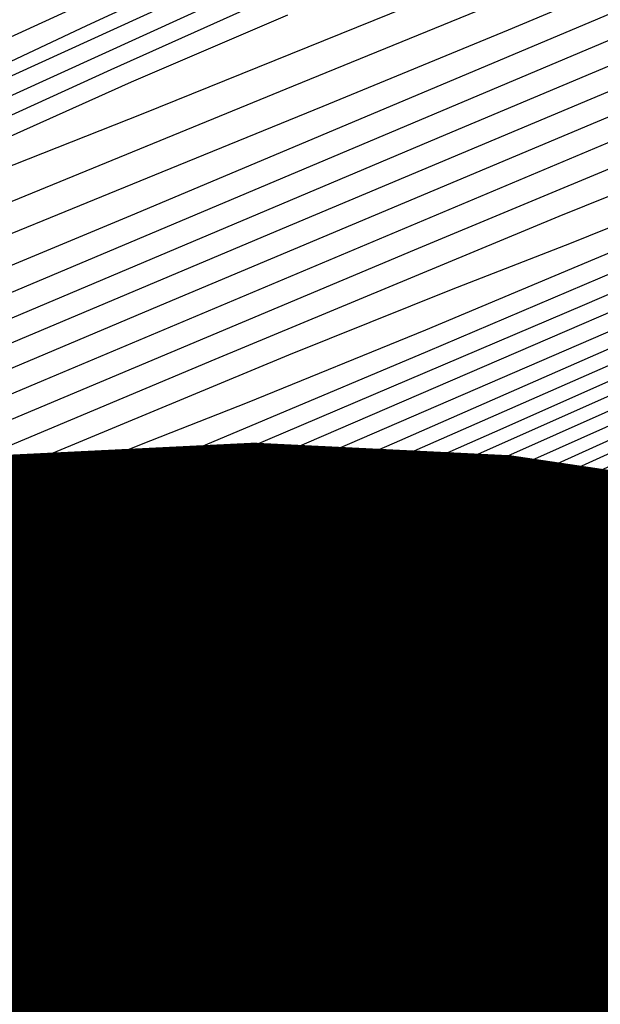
# Model space of a CAD drawing. Extents: x 3249832 to 3255657, y 13789405 to 13793316.
# Tile 407 of 656: x 3254714.06 to 3254716.28, y 13790595.73 to 13790599.49. Entities that reach past the tile are written whole.
import ezdxf

# ---------------------------------------------------------------- set-up
doc = ezdxf.new("R2010")
doc.units = 0
doc.header["$LTSCALE"] = 100
doc.header["$MEASUREMENT"] = 0
for name, color, linetype in [('GRATIO_CON', 10, 'CONTINUOUS'), ('GRATIO_ICON', 7, 'CONTINUOUS'), ('TARGETS_EAST', 7, 'CONTINUOUS')]:
    doc.layers.add(name, color=color, linetype=linetype)

# ---------------------------------------------------------------- blocks, each defined once
blk = doc.blocks.new('Gratio_032316_contours')
at = {"layer": 'GRATIO_CON', "color": 1, "linetype": 'Continuous', "flags": 128}
for points in [[(3254715.848, 13790600.261), (3254713.3451, 13790599.1145), (3254711.745, 13790598.3819), (3254710.9185, 13790598.0044), (3254710.5566, 13790597.8392), (3254710.3932, 13790597.7636), (3254710.3332, 13790597.7347), (3254710.3246, 13790597.7294), (3254710.2918, 13790597.711), (3254710.066, 13790597.5889), (3254709.4549, 13790597.2584), (3254708.3399, 13790596.6553), (3254706.8975, 13790595.8753), (3254705.3778, 13790595.0547), (3254703.945, 13790594.2816)], [(3254727.2276, 13790604.9104), (3254725.9881, 13790604.4002), (3254725.3646, 13790604.1547), (3254724.8217, 13790603.9444), (3254723.9638, 13790603.6002), (3254722.9518, 13790603.1946), (3254722.0859, 13790602.8605), (3254721.5243, 13790602.6653), (3254720.8556, 13790602.4137), (3254719.5263, 13790601.8447), (3254717.1885, 13790600.7922), (3254714.3161, 13790599.4694), (3254711.5885, 13790598.1842), (3254709.5253, 13790597.1738), (3254708.0063, 13790596.3915), (3254706.7516, 13790595.7198), (3254705.4933, 13790595.0413), (3254704.0129, 13790594.2376), (3254702.1043, 13790593.1906), (3254699.6652, 13790591.8408), (3254697.0098, 13790590.3647), (3254694.5563, 13790588.9975), (3254692.6433, 13790587.9295)], [(3254716.278, 13790600.3034), (3254713.9432, 13790599.2389), (3254711.9603, 13790598.33), (3254710.8521, 13790597.8218), (3254710.4436, 13790597.6345), (3254710.385, 13790597.6076), (3254710.3728, 13790597.6004), (3254710.2885, 13790597.5539), (3254710.0595, 13790597.4292), (3254709.6263, 13790597.1945), (3254708.9802, 13790596.8455), (3254708.1257, 13790596.385), (3254707.0417, 13790595.8009), (3254705.606, 13790595.0214), (3254703.671, 13790593.9599)], [(3254715.3438, 13790599.802), (3254713.391, 13790598.9118), (3254711.7324, 13790598.1518), (3254710.8053, 13790597.7269), (3254710.4632, 13790597.5705), (3254710.4138, 13790597.5477), (3254710.4116, 13790597.5454), (3254710.3975, 13790597.5362), (3254710.3595, 13790597.5142), (3254710.2675, 13790597.4636), (3254710.0204, 13790597.3303), (3254709.4991, 13790597.0501), (3254708.5899, 13790596.5605), (3254707.199, 13790595.8052), (3254705.2377, 13790594.7291), (3254702.7047, 13790593.3274)], [(3254715.0853, 13790599.5097), (3254714.4879, 13790599.2543), (3254713.4753, 13790598.7993), (3254712.2867, 13790598.2576), (3254711.2768, 13790597.7954), (3254710.7116, 13790597.5374), (3254710.5023, 13790597.4429), (3254710.4714, 13790597.4298), (3254710.4641, 13790597.4263), (3254710.4175, 13790597.4011), (3254710.2915, 13790597.333), (3254710.0034, 13790597.1768), (3254709.2993, 13790596.7899), (3254707.8826, 13790596.0054), (3254705.5994, 13790594.7362), (3254702.8661, 13790593.2144)], [(3254727.7505, 13790604.5971), (3254725.3545, 13790603.6125), (3254722.5461, 13790602.4365), (3254720.1623, 13790601.4337), (3254718.8031, 13790600.8661), (3254718.1191, 13790600.5873), (3254717.5236, 13790600.3485), (3254716.5829, 13790599.9656), (3254715.4754, 13790599.5136), (3254714.5324, 13790599.1322), (3254713.9823, 13790598.9165), (3254713.6426, 13790598.7837), (3254713.2281, 13790598.6066), (3254712.5411, 13790598.2979), (3254711.7346, 13790597.9305), (3254711.0492, 13790597.617), (3254710.6653, 13790597.4422), (3254710.5229, 13790597.3782), (3254710.5017, 13790597.3691), (3254710.4405, 13790597.3345), (3254710.0147, 13790597.0959), (3254708.8588, 13790596.4507), (3254706.7638, 13790595.2831), (3254704.1472, 13790593.825)], [(3254716.0639, 13790599.6293), (3254715.1067, 13790599.2387), (3254713.9802, 13790598.7775), (3254713.0217, 13790598.3866), (3254712.4739, 13790598.1667), (3254712.2, 13790598.0577), (3254711.9684, 13790597.9589), (3254711.6069, 13790597.7965), (3254711.1827, 13790597.6032), (3254710.8221, 13790597.4383), (3254710.6202, 13790597.3462), (3254710.5456, 13790597.3117), (3254710.5353, 13790597.3043), (3254710.4843, 13790597.2702), (3254710.1193, 13790597.0597), (3254709.1247, 13790596.4996), (3254707.3163, 13790595.4888), (3254705.0335, 13790594.2157), (3254702.747, 13790592.9407)], [(3254727.3538, 13790604.145), (3254726.6163, 13790603.8853), (3254725.1883, 13790603.3257), (3254722.7102, 13790602.3024), (3254719.8037, 13790601.083), (3254717.3362, 13790600.043), (3254715.9291, 13790599.4525), (3254715.2209, 13790599.1603), (3254714.6043, 13790598.9101), (3254713.6306, 13790598.5118), (3254712.4849, 13790598.0413), (3254711.511, 13790597.6409), (3254710.9655, 13790597.417), (3254710.7574, 13790597.3317), (3254710.7085, 13790597.3113), (3254710.6727, 13790597.295), (3254710.6313, 13790597.274), (3254710.5974, 13790597.2525), (3254710.5366, 13790597.2097), (3254710.2249, 13790597.0239), (3254709.3907, 13790596.5484), (3254707.8687, 13790595.6946), (3254705.9197, 13790594.6063), (3254703.9108, 13790593.4858)], [(3254717.0614, 13790599.7295), (3254714.5102, 13790598.6523), (3254713.0735, 13790598.0464), (3254712.4696, 13790597.7938), (3254712.1808, 13790597.6757), (3254711.7981, 13790597.5191), (3254711.3478, 13790597.3339), (3254710.9652, 13790597.1759), (3254710.7513, 13790597.0869), (3254710.6725, 13790597.0536), (3254710.661, 13790597.0485), (3254710.6603, 13790597.049), (3254710.6597, 13790597.0496), (3254710.6594, 13790597.0494), (3254710.6325, 13790597.0326), (3254710.4428, 13790596.9242), (3254709.9269, 13790596.6343), (3254708.9749, 13790596.1026), (3254707.6924, 13790595.3872), (3254706.2384, 13790594.5759), (3254704.7744, 13790593.7579), (3254703.4713, 13790593.0276)], [(3254718.7436, 13790600.3372), (3254715.6903, 13790599.0527), (3254713.0971, 13790597.957), (3254711.6462, 13790597.3436), (3254711.0982, 13790597.1123), (3254710.9834, 13790597.0643), (3254710.9144, 13790597.036), (3254710.8327, 13790597.0032), (3254710.7625, 13790596.9766), (3254710.7218, 13790596.9641), (3254710.7051, 13790596.962), (3254710.7012, 13790596.9638), (3254710.6817, 13790596.9538), (3254710.5504, 13790596.8795), (3254710.1941, 13790596.6794), (3254709.5278, 13790596.3072), (3254708.5787, 13790595.7777), (3254707.4022, 13790595.121), (3254706.0825, 13790594.3833), (3254704.8197, 13790593.6757), (3254703.8428, 13790593.1256)], [(3254717.8578, 13790599.8669), (3254715.0411, 13790598.6826), (3254712.648, 13790597.6736), (3254711.3093, 13790597.1117), (3254710.8144, 13790596.9072), (3254710.7419, 13790596.8803), (3254710.7305, 13790596.8755), (3254710.6578, 13790596.8348), (3254710.4613, 13790596.7245), (3254710.0806, 13790596.5119), (3254709.465, 13790596.1683), (3254708.566, 13790595.6661), (3254707.3907, 13790595.0088), (3254706.1682, 13790594.3238), (3254705.1832, 13790593.7697), (3254704.6439, 13790593.4624), (3254704.4518, 13790593.3467), (3254704.4318, 13790593.3248), (3254704.4318, 13790593.3248), (3254704.3943, 13790593.2911), (3254704.0913, 13790593.1092)], [(3254719.2234, 13790600.3335), (3254717.095, 13790599.4485), (3254714.5963, 13790598.3978), (3254712.4733, 13790597.5024), (3254711.2546, 13790596.9859), (3254710.5972, 13790596.6818), (3254709.9403, 13790596.3263), (3254708.8792, 13790595.7344), (3254707.6327, 13790595.0368), (3254706.5759, 13790594.4431), (3254705.9896, 13790594.1106), (3254705.7788, 13790593.9861), (3254705.7546, 13790593.964), (3254705.7546, 13790593.964), (3254705.7151, 13790593.9318), (3254705.4065, 13790593.7493), (3254704.5622, 13790593.2694), (3254703.0492, 13790592.4185)], [(3254718.0823, 13790599.643), (3254717.1564, 13790599.2716), (3254715.5696, 13790598.6117), (3254713.7067, 13790597.8282), (3254712.124, 13790597.1604), (3254711.2389, 13790596.7877), (3254710.9117, 13790596.6513), (3254710.8638, 13790596.6326), (3254710.8476, 13790596.6242), (3254710.7402, 13790596.5639), (3254710.4498, 13790596.401), (3254709.9304, 13790596.1101), (3254709.3201, 13790595.768), (3254708.8025, 13790595.4772), (3254708.5153, 13790595.3144), (3254708.4121, 13790595.2534), (3254708.4002, 13790595.2426), (3254708.4002, 13790595.2426), (3254708.3568, 13790595.2133), (3254708.0369, 13790595.0296), (3254707.1653, 13790594.5384), (3254705.6046, 13790593.6631), (3254703.7684, 13790592.6324)], [(3254718.0917, 13790599.5199), (3254717.41, 13790599.2484), (3254716.8969, 13790599.0512), (3254716.1229, 13790598.7406), (3254714.8069, 13790598.1933), (3254713.2619, 13790597.5435), (3254711.9493, 13790596.9896), (3254711.2153, 13790596.6805)], [(3254719.8129, 13790600.1618), (3254718.0656, 13790599.4192), (3254716.8525, 13790598.9128), (3254716.1707, 13790598.6379), (3254715.7115, 13790598.4594), (3254715.0894, 13790598.2096), (3254714.0441, 13790597.7749), (3254712.817, 13790597.2589), (3254711.7745, 13790596.8189), (3254711.1916, 13790596.5733), (3254710.9766, 13790596.4824), (3254710.9462, 13790596.4673), (3254710.9478, 13790596.4626), (3254710.9495, 13790596.4573), (3254710.9503, 13790596.4541), (3254710.9024, 13790596.4287), (3254710.5735, 13790596.2491), (3254709.6845, 13790595.7568), (3254709.6845, 13790595.7568), (3254708.0964, 13790594.8712), (3254706.2293, 13790593.8257), (3254704.6432, 13790592.9323), (3254703.7579, 13790592.4251)], [(3254718.616, 13790599.5755), (3254716.8433, 13790598.8213), (3254715.6132, 13790598.3058), (3254714.9314, 13790598.0274), (3254714.5261, 13790597.8676), (3254714.0558, 13790597.6786), (3254713.2814, 13790597.3566), (3254712.3722, 13790596.9742), (3254711.5998, 13790596.6482)], [(3254721.2439, 13790600.5818), (3254718.5272, 13790599.3961), (3254716.2223, 13790598.4027), (3254714.3988, 13790597.6254), (3254713.1347, 13790597.0917), (3254712.4529, 13790596.8064), (3254712.1553, 13790596.6841), (3254711.9888, 13790596.6166), (3254711.7559, 13790596.5198)], [(3254720.1267, 13790600.03), (3254717.3928, 13790598.8366), (3254715.0929, 13790597.8453), (3254713.2879, 13790597.0755), (3254712.0435, 13790596.549), (3254711.3798, 13790596.2695), (3254711.1335, 13790596.1676), (3254711.0956, 13790596.1559), (3254711.0743, 13790596.1512), (3254710.9467, 13790596.0878), (3254710.6072, 13790595.9046), (3254710.6072, 13790595.9046), (3254710.0029, 13790595.5703), (3254709.2934, 13790595.174), (3254708.6908, 13790594.8347), (3254708.3546, 13790594.642), (3254708.2317, 13790594.5669), (3254708.2158, 13790594.5508), (3254708.1831, 13790594.5251), (3254707.9378, 13790594.3809), (3254707.2661, 13790593.9994), (3254706.0444, 13790593.3117), (3254704.5082, 13790592.4497), (3254702.9827, 13790591.5953)], [(3254719.0643, 13790599.5013), (3254716.4431, 13790598.3549), (3254714.381, 13790597.4636), (3254712.8683, 13790596.8173), (3254711.8764, 13790596.3979), (3254711.3544, 13790596.179)], [(3254721.1059, 13790600.3493), (3254718.0019, 13790598.9727), (3254715.4932, 13790597.8734), (3254713.6687, 13790597.0823), (3254712.4478, 13790596.5595), (3254711.7073, 13790596.2473), (3254711.3252, 13790596.0892), (3254711.1818, 13790596.0328), (3254711.1585, 13790596.027), (3254711.1531, 13790596.0273), (3254711.1291, 13790596.0161), (3254711.0666, 13790595.9825), (3254711.0666, 13790595.9825), (3254710.9557, 13790595.9211), (3254710.8254, 13790595.8481), (3254710.715, 13790595.7855), (3254710.6172, 13790595.729), (3254710.3398, 13790595.5715), (3254709.6443, 13790595.1798), (3254708.3876, 13790594.4742), (3254706.8083, 13790593.5887), (3254705.2405, 13790592.7106), (3254703.8442, 13790591.9336)], [(3254730.5348, 13790604.5635), (3254726.5769, 13790602.7387), (3254722.6065, 13790600.9257), (3254718.9571, 13790599.2836), (3254715.877, 13790597.9154), (3254713.5935, 13790596.9102), (3254712.2443, 13790596.3194), (3254711.608, 13790596.0431), (3254711.3733, 13790595.9435), (3254711.276, 13790595.9038), (3254711.2386, 13790595.8905), (3254711.2305, 13790595.8915), (3254711.2305, 13790595.8915), (3254711.2002, 13790595.8814), (3254711.0122, 13790595.7836), (3254710.5101, 13790595.5083), (3254709.5985, 13790595.0007), (3254708.4243, 13790594.344), (3254707.1953, 13790593.6562), (3254705.9744, 13790592.9776), (3254704.2453, 13790592.0385), (3254701.3469, 13790590.4913), (3254696.9503, 13790588.1612), (3254692.0548, 13790585.5631)], [(3254729.6079, 13790604.0982), (3254725.6144, 13790602.2566), (3254721.6366, 13790600.4395), (3254718.0245, 13790598.8132), (3254715.0343, 13790597.4837), (3254712.8986, 13790596.5417), (3254711.7509, 13790596.0366), (3254711.3271, 13790595.8514), (3254711.2641, 13790595.8278), (3254711.2398, 13790595.8224), (3254711.0977, 13790595.7525), (3254710.7226, 13790595.5505), (3254710.7226, 13790595.5505), (3254710.0394, 13790595.1721), (3254709.133, 13790594.666), (3254708.1288, 13790594.1043), (3254707.0265, 13790593.4924), (3254705.3243, 13790592.5687), (3254702.3949, 13790591.0051), (3254697.9404, 13790588.6444), (3254692.9803, 13790586.0126), (3254688.8635, 13790583.8067)], [(3254728.6861, 13790603.6351), (3254724.692, 13790601.7921), (3254720.8023, 13790600.0129), (3254717.3934, 13790598.4756), (3254714.6586, 13790597.2582), (3254712.7454, 13790596.4137), (3254711.7227, 13790595.9628), (3254711.3453, 13790595.7968), (3254711.2895, 13790595.7746), (3254711.273, 13790595.7713), (3254711.1793, 13790595.7262), (3254710.9333, 13790595.5948), (3254710.9333, 13790595.5948), (3254710.4797, 13790595.3441), (3254709.8416, 13790594.9881), (3254709.0623, 13790594.5525), (3254708.0787, 13790594.0071), (3254706.4033, 13790593.0989), (3254703.4429, 13790591.519), (3254698.9305, 13790589.1277), (3254693.9058, 13790586.4622), (3254689.7349, 13790584.2288)], [(3254727.7642, 13790603.1719), (3254723.7697, 13790601.3277), (3254719.968, 13790599.5864), (3254716.7623, 13790598.138), (3254714.283, 13790597.0326), (3254712.5922, 13790596.2856), (3254711.6945, 13790595.8889), (3254711.3635, 13790595.7421), (3254711.3149, 13790595.7214), (3254711.3062, 13790595.7202), (3254711.2609, 13790595.7), (3254711.144, 13790595.639), (3254711.144, 13790595.639), (3254710.9199, 13790595.5161), (3254710.5502, 13790595.3102), (3254709.9958, 13790595.0006), (3254709.1308, 13790594.5218), (3254707.4823, 13790593.6291), (3254704.4908, 13790592.0328), (3254699.9206, 13790589.6109), (3254694.8312, 13790586.9117), (3254690.6062, 13790584.6509)], [(3254729.7164, 13790604.0052), (3254725.9205, 13790602.2456), (3254721.925, 13790600.3988), (3254718.2994, 13790598.7332), (3254715.5001, 13790597.4627), (3254713.5317, 13790596.5816), (3254712.2859, 13790596.0295), (3254711.6382, 13790595.7413), (3254711.3997, 13790595.6329), (3254711.3654, 13790595.6156), (3254711.3531, 13790595.6087), (3254711.2719, 13790595.565), (3254711.054, 13790595.4453), (3254711.054, 13790595.4453), (3254710.5381, 13790595.1626), (3254709.1906, 13790594.4388), (3254706.3844, 13790592.9476), (3254701.8408, 13790590.544), (3254696.6747, 13790587.8066), (3254692.349, 13790585.4951)], [(3254728.8345, 13790603.5608), (3254724.9986, 13790601.7825), (3254721.0027, 13790599.9344), (3254717.4651, 13790598.3067), (3254714.869, 13790597.1251), (3254713.156, 13790596.356), (3254712.1327, 13790595.9014), (3254711.61, 13790595.6674), (3254711.4178, 13790595.5784), (3254711.3906, 13790595.5629), (3254711.3855, 13790595.5586), (3254711.3508, 13790595.5394), (3254711.2574, 13790595.488), (3254711.2574, 13790595.488), (3254710.962, 13790595.3277), (3254709.8644, 13790594.7432), (3254707.25, 13790593.3599), (3254702.7769, 13790590.9971), (3254697.5934, 13790588.2523), (3254693.2203, 13790585.9172), (3254690.7952, 13790584.5849)], [(3254727.9526, 13790603.1164), (3254724.0768, 13790601.3194), (3254720.0804, 13790599.4699), (3254716.6309, 13790597.8801), (3254714.2379, 13790596.7874), (3254712.7804, 13790596.1306), (3254711.9794, 13790595.7737), (3254711.5817, 13790595.5945), (3254711.4356, 13790595.5255), (3254711.415, 13790595.5127), (3254711.415, 13790595.5127), (3254711.2861, 13790595.4433), (3254710.3844, 13790594.968), (3254707.9373, 13790593.6786), (3254703.5595, 13790591.3695), (3254698.4131, 13790588.6459), (3254694.0471, 13790586.3158), (3254691.6227, 13790584.9859)], [(3254730.3084, 13790604.1721), (3254727.0707, 13790602.6719), (3254723.1549, 13790600.8562), (3254719.158, 13790599.0055), (3254715.7966, 13790597.4536), (3254713.6068, 13790596.4499), (3254712.4047, 13790595.9055), (3254711.826, 13790595.6471), (3254711.5529, 13790595.5241), (3254711.4526, 13790595.4767), (3254711.4383, 13790595.468), (3254711.4383, 13790595.468), (3254711.4379, 13790595.467), (3254711.4369, 13790595.4675), (3254711.4355, 13790595.4695), (3254711.3099, 13790595.4074), (3254710.4417, 13790594.9542), (3254708.089, 13790593.7175), (3254703.8816, 13790591.4998), (3254698.9359, 13790588.883), (3254694.7403, 13790586.6439), (3254692.4106, 13790585.366)], [(3254728.6217, 13790603.3192), (3254725.3069, 13790601.783), (3254721.3112, 13790599.9299), (3254717.3134, 13790598.0766), (3254714.128, 13790596.6005), (3254712.3446, 13790595.7747), (3254711.6532, 13790595.4553), (3254711.5192, 13790595.394), (3254711.4954, 13790595.3834), (3254711.4864, 13790595.3795), (3254711.4843, 13790595.3793), (3254711.4843, 13790595.3793), (3254711.4827, 13790595.3805), (3254711.4801, 13790595.3833), (3254711.4763, 13790595.3886), (3254711.3577, 13790595.3369), (3254710.5568, 13790594.9264), (3254708.3927, 13790593.7951), (3254704.5257, 13790591.7604), (3254699.9814, 13790589.3573)], [(3254727.8206, 13790602.9123), (3254724.5674, 13790601.4046), (3254720.7057, 13790599.6135), (3254716.8813, 13790597.8399), (3254713.8626, 13790596.4391), (3254712.2024, 13790595.6672), (3254711.5911, 13790595.3814), (3254711.5038, 13790595.3394), (3254711.5028, 13790595.3395), (3254711.5003, 13790595.3422), (3254711.4961, 13790595.3486), (3254711.4961, 13790595.3486), (3254711.3814, 13790595.3017), (3254710.6143, 13790594.9125), (3254708.5445, 13790593.8339), (3254704.8478, 13790591.8906), (3254700.5042, 13790589.5944), (3254696.8199, 13790587.6284), (3254694.7742, 13790586.5063), (3254694.0373, 13790586.0614), (3254693.9526, 13790585.9574), (3254693.8949, 13790585.872), (3254693.3649, 13790585.54), (3254691.8947, 13790584.7105)], [(3254729.5021, 13790603.6456), (3254727.0294, 13790602.5099), (3254723.8613, 13790601.0416), (3254720.1745, 13790599.3316), (3254716.5643, 13790597.6566), (3254713.7307, 13790596.34), (3254712.1749, 13790595.6136), (3254711.6031, 13790595.3425), (3254711.5224, 13790595.3004), (3254711.5224, 13790595.299), (3254711.5203, 13790595.3013), (3254711.5158, 13790595.3087), (3254711.5158, 13790595.3087), (3254711.4051, 13790595.2666), (3254710.6719, 13790594.8986), (3254708.6964, 13790593.8727), (3254705.1698, 13790592.0209), (3254701.0269, 13790589.8315)], [(3254728.6941, 13790603.236), (3254726.2382, 13790602.1076), (3254723.1552, 13790600.6787), (3254719.6433, 13790599.0496), (3254716.2472, 13790597.4733), (3254713.5988, 13790596.2409), (3254712.1474, 13790595.5599), (3254711.615, 13790595.3036), (3254711.5411, 13790595.2615), (3254711.5419, 13790595.2584), (3254711.5403, 13790595.2605), (3254711.5355, 13790595.2688), (3254711.5355, 13790595.2688), (3254711.4288, 13790595.2315), (3254710.7294, 13790594.8847), (3254708.8482, 13790593.9115), (3254705.4919, 13790592.1512), (3254701.5497, 13790590.0686)], [(3254728.8206, 13790603.1964), (3254727.0782, 13790602.4168), (3254724.6557, 13790601.3029), (3254721.743, 13790599.9528), (3254718.5808, 13790598.4857), (3254715.613, 13790597.1071), (3254713.3343, 13790596.0441), (3254712.0909, 13790595.4565), (3254711.6344, 13790595.2354), (3254711.5678, 13790595.2046), (3254711.4723, 13790595.1695), (3254710.8425, 13790594.8609), (3254709.151, 13790593.9907), (3254709.151, 13790593.9907), (3254706.1358, 13790592.4122), (3254702.5952, 13790590.5428), (3254699.5927, 13790588.9411), (3254697.9256, 13790588.0266), (3254697.3251, 13790587.6641), (3254697.2562, 13790587.5793), (3254697.1911, 13790587.5), (3254696.6332, 13790587.161), (3254695.0929, 13790586.2993), (3254692.3264, 13790584.7822)], [(3254728.025, 13790602.7938), (3254726.2703, 13790602.0072), (3254723.8645, 13790600.9006), (3254721.0369, 13790599.5898), (3254718.0495, 13790598.2038), (3254715.2956, 13790596.9245), (3254713.2014, 13790595.9473), (3254712.0612, 13790595.4081), (3254711.6427, 13790595.2051), (3254711.5815, 13790595.1768), (3254711.4914, 13790595.1438), (3254710.8972, 13790594.8527), (3254709.3016, 13790594.032), (3254709.3016, 13790594.032), (3254706.4575, 13790592.5433), (3254703.1179, 13790590.78)], [(3254727.2294, 13790602.3913), (3254725.4623, 13790601.5976), (3254723.0733, 13790600.4983), (3254720.3308, 13790599.2269), (3254717.5183, 13790597.9219), (3254714.9783, 13790596.7419), (3254713.0685, 13790595.8505), (3254712.0318, 13790595.3593), (3254711.6529, 13790595.1712), (3254711.6018, 13790595.137), (3254711.6032, 13790595.1327), (3254711.6019, 13790595.1342), (3254711.5971, 13790595.1426), (3254711.5102, 13790595.1165), (3254710.9512, 13790594.8447), (3254709.4518, 13790594.0736), (3254709.4518, 13790594.0736), (3254706.7791, 13790592.6743), (3254703.6406, 13790591.0173)], [(3254727.4139, 13790602.3973), (3254726.4339, 13790601.9887), (3254724.6544, 13790601.188), (3254722.2821, 13790600.0959), (3254719.6248, 13790598.8639), (3254716.987, 13790597.64), (3254714.661, 13790596.5593), (3254712.9356, 13790595.7538), (3254712.0022, 13790595.311), (3254711.6611, 13790595.1411), (3254711.6151, 13790595.11), (3254711.6164, 13790595.106), (3254711.6149, 13790595.1075), (3254711.6102, 13790595.1155), (3254711.5288, 13790595.0911), (3254711.0056, 13790594.8367), (3254709.6022, 13790594.115), (3254709.6022, 13790594.115), (3254707.1007, 13790592.8054), (3254704.1633, 13790591.2545)], [(3254723.0385, 13790600.3688), (3254720.6996, 13790599.2913), (3254718.2126, 13790598.138), (3254715.9245, 13790597.0762), (3254714.0263, 13790596.1941), (3254712.6698, 13790595.5602), (3254711.9429, 13790595.2143), (3254711.6775, 13790595.0809), (3254711.6419, 13790595.0559), (3254711.6426, 13790595.0526), (3254711.6409, 13790595.0541), (3254711.6365, 13790595.0612), (3254711.5661, 13790595.0402), (3254711.1144, 13790594.8207), (3254709.9031, 13790594.1978), (3254709.9031, 13790594.1978), (3254707.744, 13790593.0675), (3254705.2087, 13790591.7289), (3254703.0587, 13790590.5819)], [(3254722.2305, 13790599.9592), (3254719.9084, 13790598.8889), (3254717.5065, 13790597.775), (3254715.3932, 13790596.7943), (3254713.7089, 13790596.0115), (3254712.5368, 13790595.4634), (3254711.913, 13790595.166), (3254711.6853, 13790595.051), (3254711.6548, 13790595.0291), (3254711.6554, 13790595.0261), (3254711.6537, 13790595.0275), (3254711.6495, 13790595.0341), (3254711.5846, 13790595.0148), (3254711.1687, 13790594.8127), (3254710.0535, 13790594.2392), (3254710.0535, 13790594.2392), (3254708.0657, 13790593.1985), (3254705.7314, 13790591.9661), (3254703.7519, 13790590.91)], [(3254721.4226, 13790599.5496), (3254719.1172, 13790598.4866), (3254716.8004, 13790597.4121), (3254714.862, 13790596.5124), (3254713.3915, 13790595.8289), (3254712.4037, 13790595.3668), (3254711.8829, 13790595.1179), (3254711.6929, 13790595.0213), (3254711.6674, 13790595.0025), (3254711.6679, 13790594.9997), (3254711.6663, 13790595.001), (3254711.6625, 13790595.007), (3254711.6032, 13790594.9894), (3254711.2231, 13790594.8047), (3254710.204, 13790594.2806), (3254710.204, 13790594.2806), (3254708.3873, 13790593.3296), (3254706.2541, 13790592.2033), (3254704.4451, 13790591.2382), (3254703.4407, 13790590.6872)], [(3254722.456, 13790599.9757), (3254720.6146, 13790599.14), (3254718.326, 13790598.0843), (3254716.0943, 13790597.0491), (3254714.3307, 13790596.2305), (3254713.0741, 13790595.6466), (3254712.2705, 13790595.2711), (3254711.8525, 13790595.072), (3254711.7002, 13790594.9948)], [(3254721.91, 13790599.6255), (3254720.8648, 13790599.1706), (3254718.9987, 13790598.3208), (3254716.7435, 13790597.2796), (3254714.6821, 13790596.3232), (3254713.2681, 13790595.6668), (3254712.4393, 13790595.2817), (3254712.0042, 13790595.0784), (3254711.7922, 13790594.9774)], [(3254722.261, 13790599.627), (3254721.8037, 13790599.4327), (3254721.6282, 13790599.3706), (3254721.5922, 13790599.3791), (3254721.5168, 13790599.3772), (3254721.0775, 13790599.2081), (3254719.9134, 13790598.6958), (3254717.8445, 13790597.7506), (3254715.4158, 13790596.6283), (3254713.3532, 13790595.6705), (3254712.2011, 13790595.134), (3254711.7772, 13790594.9349)], [(3254722.2989, 13790599.6034), (3254721.4807, 13790599.2434), (3254721.0195, 13790599.0464), (3254720.8431, 13790598.9827), (3254720.8078, 13790598.9895), (3254720.7386, 13790598.9878), (3254720.3348, 13790598.8323), (3254719.2648, 13790598.3613), (3254717.3633, 13790597.4923), (3254715.1309, 13790596.4599), (3254713.2351, 13790595.5782), (3254712.1761, 13790595.083), (3254711.7862, 13790594.8981)], [(3254722.4969, 13790599.6507), (3254721.5263, 13790599.2236), (3254720.7004, 13790598.8597), (3254720.2353, 13790598.6602), (3254720.058, 13790598.5948), (3254720.0235, 13790598.5999), (3254719.9603, 13790598.5984), (3254719.592, 13790598.4565), (3254718.6159, 13790598.0269), (3254716.8813, 13790597.2343), (3254714.8449, 13790596.2927), (3254713.1154, 13790595.4886), (3254712.1493, 13790595.0373), (3254711.7931, 13790594.8698)], [(3254723.1236, 13790599.7999), (3254722.3697, 13790599.4925), (3254721.8125, 13790599.2648), (3254720.9699, 13790598.9001), (3254719.981, 13790598.464), (3254719.1398, 13790598.0923), (3254718.6668, 13790597.8878), (3254718.4878, 13790597.8189), (3254718.4548, 13790597.8208), (3254718.4038, 13790597.8195), (3254718.1064, 13790597.705), (3254717.3182, 13790597.3581), (3254715.9174, 13790596.7181), (3254714.2729, 13790595.958), (3254712.8762, 13790595.3091), (3254712.096, 13790594.9453), (3254711.8084, 13790594.8105)], [(3254723.981, 13790600.1189), (3254722.379, 13790599.437), (3254721.6186, 13790599.1251), (3254721.0567, 13790598.8938), (3254720.2064, 13790598.5249), (3254719.2084, 13790598.0842), (3254718.3595, 13790597.7087), (3254717.8826, 13790597.5016), (3254717.7027, 13790597.431), (3254717.6705, 13790597.4312), (3254717.6256, 13790597.4301), (3254717.3636, 13790597.3292), (3254716.6693, 13790597.0236), (3254715.4354, 13790596.46), (3254713.9869, 13790595.7906), (3254712.7566, 13790595.2193), (3254712.0693, 13790594.8992), (3254711.816, 13790594.7809)], [(3254723.2509, 13790599.7638), (3254721.6344, 13790599.0741), (3254720.8675, 13790598.7576), (3254720.3008, 13790598.5228), (3254719.4429, 13790598.1496), (3254718.4357, 13790597.7044), (3254717.5792, 13790597.325), (3254717.0984, 13790597.1153), (3254716.9177, 13790597.043), (3254716.8862, 13790597.0416), (3254716.8473, 13790597.0406), (3254716.6208, 13790596.9534), (3254716.0204, 13790596.6892), (3254714.9535, 13790596.2019), (3254713.7009, 13790595.6232), (3254712.637, 13790595.1295), (3254712.0427, 13790594.8532), (3254711.8236, 13790594.7512)], [(3254729.0362, 13790602.2469), (3254725.4223, 13790600.6687), (3254722.5208, 13790599.4087), (3254720.8898, 13790598.7112), (3254720.1164, 13790598.3902), (3254719.545, 13790598.1518), (3254718.6794, 13790597.7743), (3254717.6631, 13790597.3246), (3254716.7989, 13790596.9413), (3254716.3142, 13790596.7291), (3254716.1326, 13790596.6551), (3254716.1018, 13790596.652), (3254716.0691, 13790596.6512), (3254715.8781, 13790596.5776), (3254715.3718, 13790596.3549), (3254714.3763, 13790595.892), (3254712.6501, 13790595.0404), (3254709.9349, 13790593.6372), (3254709.9349, 13790593.6372), (3254706.1804, 13790591.6376), (3254702.1699, 13790589.4693)], [(3254727.6949, 13790601.591), (3254724.0148, 13790599.9832), (3254721.0605, 13790598.6984), (3254719.4006, 13790597.9854), (3254718.6142, 13790597.6552), (3254718.0333, 13790597.4097), (3254717.1525, 13790597.0238), (3254716.1178, 13790596.5649), (3254715.2384, 13790596.174), (3254714.7458, 13790595.9567), (3254714.5624, 13790595.8792), (3254714.5332, 13790595.8729), (3254714.5126, 13790595.8724), (3254714.3927, 13790595.8262), (3254714.075, 13790595.6864), (3254713.4228, 13790595.381), (3254712.1474, 13790594.7423), (3254709.9217, 13790593.5786), (3254709.9217, 13790593.5786), (3254706.6321, 13790591.8169), (3254703.0175, 13790589.8588)], [(3254723.3111, 13790599.6404), (3254720.3304, 13790598.3433), (3254718.6559, 13790597.6225), (3254717.8631, 13790597.2878), (3254717.2775, 13790597.0387), (3254716.389, 13790596.6485), (3254715.3452, 13790596.1851), (3254714.4581, 13790595.7903), (3254713.9616, 13790595.5705), (3254713.7773, 13790595.4913), (3254713.7489, 13790595.4833), (3254713.7344, 13790595.4829), (3254713.6501, 13790595.4505), (3254713.4266, 13790595.3522), (3254713.0295, 13790595.1708), (3254712.563, 13790594.9554), (3254712.1664, 13790594.7715), (3254712.1664, 13790594.7715), (3254711.8606, 13790594.6232), (3254711.194, 13790594.2681), (3254709.5969, 13790593.4023), (3254706.7615, 13790591.8624), (3254703.4275, 13790590.0476)], [(3254730.0083, 13790602.5362), (3254726.3537, 13790600.935), (3254722.6073, 13790599.2977), (3254719.6002, 13790597.9882), (3254717.9113, 13790597.2596), (3254717.112, 13790596.9203), (3254716.5216, 13790596.6677), (3254715.6254, 13790596.2733), (3254714.5722, 13790595.8059), (3254713.6768, 13790595.4086), (3254713.1684, 13790595.1856), (3254712.9349, 13790595.0852), (3254712.7788, 13790595.0174), (3254712.5488, 13790594.9129), (3254712.2789, 13790594.7885), (3254712.0491, 13790594.6821), (3254712.0491, 13790594.6821), (3254711.8403, 13790594.5792), (3254711.2364, 13790594.2556), (3254709.7218, 13790593.4342), (3254707.0257, 13790591.97), (3254703.8556, 13790590.2445)], [(3254729.37, 13790602.2224), (3254725.683, 13790600.6071), (3254721.9036, 13790598.9549), (3254718.8701, 13790597.6331), (3254717.1667, 13790596.8967), (3254716.3609, 13790596.5529), (3254715.7658, 13790596.2967), (3254714.8619, 13790595.898), (3254713.7998, 13790595.4257), (3254712.8972, 13790595.0235), (3254712.3907, 13790594.7984), (3254712.1916, 13790594.7105), (3254712.13, 13790594.6835), (3254712.0679, 13790594.6553), (3254711.9947, 13790594.6216), (3254711.9318, 13790594.5926), (3254711.9318, 13790594.5926), (3254711.8201, 13790594.5353), (3254711.2789, 13790594.243), (3254709.8467, 13790593.4662), (3254707.2898, 13790592.0776), (3254704.2836, 13790590.4413), (3254701.7311, 13790589.0438)], [(3254728.0935, 13790601.5949), (3254724.3417, 13790599.9511), (3254720.4961, 13790598.2694), (3254717.4098, 13790596.9228), (3254715.6856, 13790596.1745), (3254714.923, 13790595.8467), (3254714.4712, 13790595.6516), (3254713.8255, 13790595.3666), (3254713.0664, 13790595.0289), (3254712.4208, 13790594.7411), (3254712.4208, 13790594.7411), (3254711.9921, 13790594.5435), (3254711.3887, 13790594.2294), (3254710.0957, 13790593.5297), (3254707.8179, 13790592.2928), (3254705.1398, 13790590.8351), (3254702.8658, 13790589.5901), (3254701.5006, 13790588.8294), (3254700.3504, 13790588.1769), (3254698.4216, 13790587.0943), (3254695.0835, 13790585.2402), (3254691.1578, 13790583.0598)], [(3254727.4553, 13790601.2812), (3254723.6711, 13790599.6231), (3254719.7923, 13790597.9266), (3254716.6797, 13790596.5677), (3254714.9459, 13790595.8138), (3254714.2115, 13790595.4969), (3254713.849, 13790595.3403), (3254713.3639, 13790595.1261), (3254712.7935, 13790594.8724), (3254712.3082, 13790594.6561), (3254712.3082, 13790594.6561), (3254711.973, 13790594.5008), (3254711.4311, 13790594.2169), (3254710.2205, 13790593.5616), (3254708.082, 13790592.4004), (3254705.5678, 13790591.0319), (3254703.4331, 13790589.8632), (3254702.1447, 13790589.1453), (3254701.0168, 13790588.5062), (3254699.0756, 13790587.4179), (3254695.7086, 13790585.5484), (3254691.7488, 13790583.3497)], [(3254729.8748, 13790602.3099), (3254726.817, 13790600.9674), (3254723.0005, 13790599.2951), (3254719.0886, 13790597.5838), (3254715.9495, 13790596.2126), (3254714.2062, 13790595.4531), (3254713.5, 13790595.1471), (3254713.2268, 13790595.0289), (3254712.9023, 13790594.8857), (3254712.5206, 13790594.716), (3254712.1956, 13790594.5712), (3254712.1956, 13790594.5712), (3254711.9539, 13790594.4581), (3254711.4735, 13790594.2045), (3254710.3453, 13790593.5936), (3254708.3462, 13790592.508), (3254705.9959, 13790591.2288), (3254704.0004, 13790590.1363), (3254702.7887, 13790589.4612), (3254701.6833, 13790588.8355), (3254699.7297, 13790587.7415), (3254696.3336, 13790585.8567), (3254692.3397, 13790583.6396)], [(3254729.2625, 13790602.0076), (3254726.1788, 13790600.6537), (3254722.3298, 13790598.9672), (3254718.3848, 13790597.2411), (3254715.2194, 13790595.8575), (3254713.4666, 13790595.0924), (3254712.7885, 13790594.7973), (3254712.6046, 13790594.7176), (3254712.4407, 13790594.6452), (3254712.2478, 13790594.5595), (3254712.083, 13790594.4863), (3254712.083, 13790594.4863), (3254711.9348, 13790594.4153), (3254711.5159, 13790594.192), (3254710.4702, 13790593.6255), (3254708.6103, 13790592.6157), (3254706.424, 13790591.4257), (3254704.5677, 13790590.4094), (3254703.4328, 13790589.7771), (3254702.3497, 13790589.1649), (3254700.3838, 13790588.0651), (3254696.9586, 13790586.165), (3254692.9307, 13790583.9295), (3254689.5148, 13790582.0184)], [(3254728.075, 13790601.4191), (3254725.0273, 13790600.0809), (3254721.271, 13790598.4348), (3254717.4449, 13790596.7603), (3254714.384, 13790595.4213), (3254712.6952, 13790594.6825), (3254712.073, 13790594.4101), (3254711.9841, 13790594.3711), (3254711.9839, 13790594.3712), (3254711.9831, 13790594.3715), (3254711.9816, 13790594.3716), (3254711.9327, 13790594.3461), (3254711.6047, 13790594.169), (3254710.7195, 13790593.6892), (3254710.7195, 13790593.6892), (3254709.1385, 13790592.8309), (3254707.2801, 13790591.8194), (3254705.7023, 13790590.9556), (3254704.7208, 13790590.4089), (3254703.6825, 13790589.8235), (3254701.6919, 13790588.7124), (3254698.2087, 13790586.7815), (3254694.1126, 13790584.5093), (3254690.6385, 13790582.5672)], [(3254727.5005, 13790601.1333), (3254724.5166, 13790599.8229), (3254720.8886, 13790598.2329), (3254717.2183, 13790596.6264), (3254714.2915, 13790595.3459), (3254712.6779, 13790594.6395), (3254712.0835, 13790594.3789), (3254711.9985, 13790594.3415), (3254711.9981, 13790594.3419), (3254711.9971, 13790594.3425), (3254711.9953, 13790594.3429), (3254711.9505, 13790594.3199), (3254711.6513, 13790594.1585), (3254710.8441, 13790593.7211), (3254710.8441, 13790593.7211), (3254709.4025, 13790592.9385), (3254707.7082, 13790592.0163), (3254706.2696, 13790591.2287), (3254705.3649, 13790590.7248), (3254704.3489, 13790590.1529), (3254702.3459, 13790589.036), (3254698.8337, 13790587.0898), (3254694.7036, 13790584.7992), (3254691.2003, 13790582.8416)], [(3254729.3867, 13790601.9249), (3254726.926, 13790600.8474), (3254724.0059, 13790599.565), (3254720.5062, 13790598.0309), (3254716.9917, 13790596.4925), (3254714.199, 13790595.2705), (3254712.6606, 13790594.5966), (3254712.094, 13790594.3478), (3254712.0129, 13790594.312), (3254712.0123, 13790594.3125), (3254712.011, 13790594.3135), (3254712.009, 13790594.3143), (3254711.9683, 13790594.2937), (3254711.6978, 13790594.148), (3254710.9687, 13790593.7529), (3254710.9687, 13790593.7529), (3254709.6666, 13790593.0461), (3254708.1362, 13790592.2132), (3254706.837, 13790591.5019), (3254706.0089, 13790591.0407), (3254705.0153, 13790590.4822), (3254703, 13790589.3596)], [(3254728.8, 13790601.6338), (3254726.3515, 13790600.5616), (3254723.4953, 13790599.307), (3254720.1238, 13790597.829), (3254716.7651, 13790596.3587), (3254714.1065, 13790595.195), (3254712.6433, 13790594.5537), (3254712.1044, 13790594.3166), (3254712.0273, 13790594.2825), (3254712.0265, 13790594.2832), (3254712.0249, 13790594.2845), (3254712.0228, 13790594.2857), (3254711.986, 13790594.2676), (3254711.7444, 13790594.1376), (3254711.0932, 13790593.7848), (3254711.0932, 13790593.7848), (3254709.9307, 13790593.1537), (3254708.5643, 13790592.4101), (3254707.4043, 13790591.775), (3254706.653, 13790591.3566), (3254705.6817, 13790590.8115), (3254703.6541, 13790589.6833)], [(3254727.6266, 13790601.0515), (3254725.2025, 13790599.99), (3254722.4739, 13790598.7911), (3254719.3589, 13790597.4252), (3254716.312, 13790596.091), (3254713.9215, 13790595.0442), (3254712.6087, 13790594.4678), (3254712.1253, 13790594.2544), (3254712.0561, 13790594.2234), (3254712.0547, 13790594.2244), (3254712.0525, 13790594.2265), (3254712.0498, 13790594.2283), (3254712.0498, 13790594.2283), (3254712.0212, 13790594.2151), (3254711.8372, 13790594.1165), (3254711.3423, 13790593.8485), (3254710.4587, 13790593.3689), (3254709.4204, 13790592.8038), (3254708.5389, 13790592.3212), (3254707.9411, 13790591.9884), (3254707.0145, 13790591.4702), (3254704.9622, 13790590.3305), (3254701.3338, 13790588.3229)], [(3254729.3892, 13790601.7773), (3254727.0398, 13790600.7603), (3254724.6281, 13790599.7042), (3254721.9633, 13790598.5332), (3254718.9765, 13790597.2233), (3254716.0854, 13790595.9571), (3254713.829, 13790594.9687), (3254712.5914, 13790594.4249), (3254712.1358, 13790594.2232), (3254712.0705, 13790594.1939), (3254712.0691, 13790594.1951), (3254712.0666, 13790594.1975), (3254712.0638, 13790594.1998), (3254712.0392, 13790594.189), (3254711.8839, 13790594.1061), (3254711.4669, 13790593.8804), (3254711.4669, 13790593.8804), (3254710.7228, 13790593.4765), (3254709.8485, 13790593.0007), (3254709.1062, 13790592.5943), (3254708.5851, 13790592.3043), (3254707.681, 13790591.7995), (3254705.6162, 13790590.6541), (3254701.9588, 13790588.6311)], [(3254728.8165, 13790601.4922), (3254726.4531, 13790600.4692), (3254724.0536, 13790599.4184), (3254721.4526, 13790598.2752), (3254718.5941, 13790597.0214), (3254715.8588, 13790595.8233), (3254713.7365, 13790594.8933), (3254712.574, 13790594.382), (3254712.1462, 13790594.1921), (3254712.0848, 13790594.1643), (3254712.0829, 13790594.1657), (3254712.08, 13790594.1684), (3254712.0769, 13790594.1711), (3254712.0564, 13790594.1627), (3254711.9301, 13790594.0955), (3254711.5913, 13790593.9122), (3254711.5913, 13790593.9122), (3254710.9868, 13790593.5841), (3254710.2765, 13790593.1975), (3254709.6735, 13790592.8674), (3254709.2292, 13790592.6203), (3254708.3474, 13790592.1289), (3254706.2703, 13790590.9778), (3254702.5839, 13790588.9394)], [(3254725.8664, 13790600.178), (3254723.4791, 13790599.1326), (3254720.9419, 13790598.0173), (3254718.2117, 13790596.8195), (3254715.6322, 13790595.6894), (3254713.644, 13790594.8178), (3254712.5568, 13790594.339), (3254712.157, 13790594.1606), (3254712.1002, 13790594.1338), (3254712.0995, 13790594.134), (3254712.0977, 13790594.1359), (3254712.0955, 13790594.1384), (3254712.0932, 13790594.1407), (3254712.0909, 13790594.1426), (3254712.0888, 13790594.1438), (3254712.0733, 13790594.1369), (3254711.9763, 13790594.085), (3254711.7157, 13790593.944)], [(3254724.693, 13790599.5957), (3254722.3301, 13790598.5609), (3254719.9206, 13790597.5014), (3254717.4469, 13790596.4157), (3254715.179, 13790595.4217), (3254713.459, 13790594.667), (3254712.5222, 13790594.2531), (3254712.1781, 13790594.0981), (3254712.1297, 13790594.0737), (3254712.1295, 13790594.0732), (3254712.128, 13790594.0747), (3254712.1254, 13790594.0773), (3254712.1165, 13790594.0775), (3254712.0747, 13790594.0599), (3254711.968, 13790594.006), (3254711.7806, 13790593.9065), (3254711.5615, 13790593.7882), (3254711.3758, 13790593.6868), (3254711.3758, 13790593.6868), (3254711.1614, 13790593.568), (3254710.3466, 13790593.1169), (3254708.2325, 13790591.9486), (3254704.459, 13790589.8642), (3254700.0222, 13790587.4082)], [(3254726.5259, 13790600.3518), (3254724.1062, 13790599.3046), (3254721.7556, 13790598.2751), (3254719.4099, 13790597.2434), (3254717.0644, 13790596.2138), (3254714.9524, 13790595.2878), (3254713.3665, 13790594.5915), (3254712.5049, 13790594.2102), (3254712.1887, 13790594.0668), (3254712.1445, 13790594.0437), (3254712.1445, 13790594.0428), (3254712.1431, 13790594.044), (3254712.1402, 13790594.0467), (3254712.1348, 13790594.0496), (3254712.121, 13790594.0481), (3254712.0917, 13790594.0371), (3254712.0917, 13790594.0371), (3254712.0437, 13790594.0138), (3254711.9888, 13790593.9849), (3254711.9428, 13790593.9599), (3254711.8053, 13790593.8839)], [(3254728.4581, 13790601.1322), (3254725.9533, 13790600.0668), (3254723.5195, 13790599.0134), (3254721.1811, 13790597.9893), (3254718.8992, 13790596.9855), (3254716.682, 13790596.0119), (3254714.7258, 13790595.154), (3254713.274, 13790594.5161), (3254712.4875, 13790594.1673), (3254712.1986, 13790594.0362), (3254712.1568, 13790594.0159), (3254712.154, 13790594.0172), (3254712.1496, 13790594.0208), (3254712.1454, 13790594.025), (3254712.1454, 13790594.025), (3254712.1424, 13790594.0282), (3254712.1406, 13790594.0302), (3254712.1397, 13790594.0313), (3254712.0294, 13790593.9709), (3254711.2596, 13790593.5459), (3254709.1704, 13790592.3925), (3254705.4322, 13790590.3282), (3254701.0369, 13790587.8958)], [(3254727.9043, 13790600.8552), (3254725.3806, 13790599.7817), (3254722.9328, 13790598.7223), (3254720.6067, 13790597.7035), (3254718.3886, 13790596.7275), (3254716.2996, 13790595.81), (3254714.4992, 13790595.0201), (3254713.1815, 13790594.4407), (3254712.4703, 13790594.1244), (3254712.2093, 13790594.0047), (3254712.1722, 13790593.9853), (3254712.1704, 13790593.9856), (3254712.1669, 13790593.9885), (3254712.1629, 13790593.9927), (3254712.1629, 13790593.9927), (3254712.1592, 13790593.9971), (3254712.1562, 13790594.0008), (3254712.1542, 13790594.0033), (3254712.0466, 13790593.9452), (3254711.2994, 13790593.5325), (3254709.272, 13790592.4126), (3254705.6441, 13790590.4089), (3254701.3784, 13790588.0481)], [(3254729.1474, 13790601.2807), (3254726.7967, 13790600.3012), (3254724.2353, 13790599.2115), (3254721.7594, 13790598.14), (3254719.4577, 13790597.1319), (3254717.3672, 13790596.2116), (3254715.5348, 13790595.4061), (3254714.0461, 13790594.7524), (3254712.9965, 13790594.2898), (3254712.4356, 13790594.0386), (3254712.2297, 13790593.9434), (3254712.1993, 13790593.9293), (3254712.195, 13790593.9336), (3254712.1891, 13790593.9407), (3254712.1839, 13790593.9467), (3254712.1839, 13790593.9467), (3254712.0812, 13790593.8936), (3254711.3791, 13790593.5056), (3254709.4751, 13790592.4528), (3254706.0678, 13790590.5702), (3254702.0613, 13790588.3526)]]:
    blk.add_lwpolyline(points, dxfattribs=at)
at = {"layer": 'GRATIO_ICON', "color": 7, "linetype": 'Continuous', "flags": 128}
for points in [[(3254715.7477, 13790599.9019), (3254714.4095, 13790599.3006), (3254712.8389, 13790598.5847), (3254711.5046, 13790597.9736), (3254710.7584, 13790597.6321), (3254710.4828, 13790597.5067), (3254710.4426, 13790597.4887), (3254710.426, 13790597.4793), (3254710.3123, 13790597.4171), (3254710.0038, 13790597.2504), (3254709.3901, 13790596.919), (3254708.3094, 13790596.3299), (3254706.5873, 13790595.3818), (3254704.1601, 13790594.0361)], [(3254727.844, 13790604.2027), (3254726.7666, 13790603.7692), (3254726.1054, 13790603.5306), (3254725.3575, 13790603.2625), (3254723.9072, 13790602.69), (3254721.388, 13790601.6473), (3254718.4326, 13790600.4062), (3254715.9232, 13790599.3477), (3254714.5008, 13790598.7492), (3254713.841, 13790598.4753), (3254713.3781, 13790598.287), (3254712.6818, 13790598.0018), (3254711.8628, 13790597.664), (3254711.1674, 13790597.3741), (3254710.7445, 13790597.188), (3254710.354, 13790596.9829), (3254709.6589, 13790596.5916), (3254708.4219, 13790595.8986), (3254706.8061, 13790594.9968), (3254705.0746, 13790594.0309), (3254703.4663, 13790593.1324)], [(3254718.1899, 13790599.8025), (3254716.3323, 13790599.0301), (3254714.1515, 13790598.113), (3254712.2987, 13790597.3313), (3254711.2391, 13790596.8824), (3254710.6933, 13790596.6323), (3254710.1958, 13790596.3639), (3254709.4052, 13790595.9228), (3254708.4766, 13790595.4028), (3254707.6893, 13790594.9604), (3254707.2525, 13790594.7125), (3254707.0954, 13790594.6198), (3254707.0774, 13790594.6033), (3254707.0774, 13790594.6033), (3254707.0359, 13790594.5726), (3254706.7217, 13790594.3895), (3254705.8638, 13790593.9039), (3254704.3269, 13790593.0408), (3254702.5186, 13790592.0249)], [(3254719.6916, 13790599.9684), (3254717.4192, 13790598.9891), (3254715.6211, 13790598.2233), (3254714.3739, 13790597.6987), (3254713.6922, 13790597.4169), (3254713.3407, 13790597.2759), (3254713.0223, 13790597.1476), (3254712.5187, 13790596.9382), (3254711.9274, 13790596.6895), (3254711.425, 13790596.4775)], [(3254727.5583, 13790603.2291), (3254723.6403, 13790601.4401), (3254720.0315, 13790599.8164), (3254716.9394, 13790598.444), (3254714.5434, 13790597.3918), (3254712.9565, 13790596.7009), (3254712.0277, 13790596.3014), (3254711.5399, 13790596.0958), (3254711.2997, 13790595.9973), (3254711.2089, 13790595.9628), (3254711.1932, 13790595.9602), (3254711.1932, 13790595.9602), (3254711.1575, 13790595.9443), (3254710.9247, 13790595.817), (3254710.2968, 13790595.4672), (3254709.1575, 13790594.8296), (3254707.7156, 13790594.022), (3254706.2619, 13790593.2081), (3254704.9223, 13790592.4629), (3254703.1664, 13790591.5083), (3254700.299, 13790589.9775), (3254695.9602, 13790587.6779), (3254691.1293, 13790585.1136)], [(3254730.5983, 13790604.4497), (3254726.8424, 13790602.7088), (3254722.8474, 13790600.8632), (3254719.1337, 13790599.1598), (3254716.1312, 13790597.8003), (3254713.9073, 13790596.8071), (3254712.4391, 13790596.1575), (3254711.6664, 13790595.8151), (3254711.3816, 13790595.6874), (3254711.3403, 13790595.6683), (3254711.3207, 13790595.6589), (3254711.193, 13790595.5906), (3254710.8505, 13790595.4026), (3254710.8505, 13790595.4026), (3254710.1142, 13790594.9976), (3254708.5168, 13790594.1344), (3254705.5187, 13790592.5354), (3254700.9048, 13790590.0909), (3254695.756, 13790587.3608), (3254691.4776, 13790585.073)], [(3254729.4651, 13790603.7457), (3254726.1888, 13790602.2275), (3254722.233, 13790600.3931), (3254718.2357, 13790598.541), (3254714.9623, 13790597.027), (3254712.9757, 13790596.1123), (3254712.0289, 13790595.6804), (3254711.6726, 13790595.5206), (3254711.5242, 13790595.4538), (3254711.4695, 13790595.4281), (3254711.4613, 13790595.4236), (3254711.4613, 13790595.4236), (3254711.4603, 13790595.4237), (3254711.4585, 13790595.4254), (3254711.4559, 13790595.4291), (3254711.3338, 13790595.3721), (3254710.4993, 13790594.9403), (3254708.2409, 13790593.7563), (3254704.2036, 13790591.6301), (3254699.4586, 13790589.1201), (3254695.4335, 13790586.9721), (3254693.1984, 13790585.7461), (3254692.3933, 13790585.26)], [(3254727.8862, 13790602.8264), (3254725.447, 13790601.7053), (3254722.4491, 13790600.3157), (3254719.1121, 13790598.7676), (3254715.9302, 13790597.29), (3254713.4668, 13790596.1418), (3254712.1197, 13790595.5068), (3254711.6248, 13790595.2687), (3254711.5525, 13790595.2359), (3254711.452, 13790595.1983), (3254710.787, 13790594.8709), (3254709.0001, 13790593.9502), (3254709.0001, 13790593.9502), (3254705.814, 13790592.2814), (3254702.0724, 13790590.3057), (3254698.8995, 13790588.6129), (3254697.1378, 13790587.6465), (3254696.5032, 13790587.2634), (3254696.4303, 13790587.1738), (3254696.3671, 13790587.093), (3254695.8161, 13790586.7558), (3254694.2934, 13790585.9021), (3254691.5575, 13790584.4009)], [(3254727.0825, 13790602.1062), (3254727.0083, 13790602.1236), (3254726.6276, 13790602.0013), (3254725.6383, 13790601.5861), (3254723.8464, 13790600.7784), (3254721.4909, 13790599.6936), (3254718.9187, 13790598.5009), (3254716.4558, 13790597.3581), (3254714.3436, 13790596.3767), (3254712.8027, 13790595.657), (3254711.9725, 13790595.2626), (3254711.6693, 13790595.111), (3254711.6285, 13790595.0829), (3254711.6295, 13790595.0793), (3254711.6279, 13790595.0808), (3254711.6234, 13790595.0883), (3254711.5475, 13790595.0657), (3254711.06, 13790594.8287), (3254709.7527, 13790594.1564), (3254709.7527, 13790594.1564), (3254707.4224, 13790592.9364), (3254704.686, 13790591.4917), (3254702.3655, 13790590.2537)], [(3254721.6604, 13790599.5732), (3254719.8066, 13790598.7304), (3254717.5347, 13790597.682), (3254715.3882, 13790596.6862), (3254713.7994, 13790595.9486), (3254712.7567, 13790595.4641), (3254712.1374, 13790595.1747), (3254711.8224, 13790595.0247)], [(3254722.5683, 13790599.6359), (3254721.7334, 13790599.2754), (3254720.7536, 13790598.8438), (3254719.9201, 13790598.476), (3254719.4511, 13790598.274), (3254719.2729, 13790598.2068), (3254719.2392, 13790598.2104), (3254719.1821, 13790598.2089), (3254718.8492, 13790598.0807), (3254717.9671, 13790597.6925), (3254716.3993, 13790596.9762), (3254714.5589, 13790596.1254), (3254712.9958, 13790595.3989), (3254712.1227, 13790594.9913), (3254711.8008, 13790594.8402)], [(3254728.3656, 13790601.919), (3254724.7186, 13790600.326), (3254721.7906, 13790599.0535), (3254720.1452, 13790598.3483), (3254719.3653, 13790598.0227), (3254718.7891, 13790597.7807), (3254717.9159, 13790597.399), (3254716.8905, 13790596.9447), (3254716.0187, 13790596.5576), (3254715.53, 13790596.3429), (3254715.3475, 13790596.2672), (3254715.3175, 13790596.2625), (3254715.2909, 13790596.2618), (3254715.1354, 13790596.2019), (3254714.7234, 13790596.0206), (3254713.8996, 13790595.6365), (3254712.3987, 13790594.8914), (3254709.9283, 13790593.6079), (3254709.9283, 13790593.6079), (3254706.4063, 13790591.7272), (3254702.5937, 13790589.664)], [(3254728.7318, 13790601.9087), (3254725.0124, 13790600.2791), (3254721.1998, 13790598.6121), (3254718.1399, 13790597.278), (3254716.4252, 13790596.5352), (3254715.6345, 13790596.1965), (3254715.0934, 13790595.963), (3254714.2871, 13790595.607), (3254713.3392, 13790595.1854), (3254712.5334, 13790594.826), (3254712.5334, 13790594.826), (3254712.0112, 13790594.5863), (3254711.3463, 13790594.2419), (3254709.9709, 13790593.4978), (3254707.5538, 13790592.1852), (3254704.7117, 13790590.6382), (3254702.2984, 13790589.317), (3254700.8566, 13790588.5135), (3254699.684, 13790587.8475), (3254697.7675, 13790586.7706), (3254694.4585, 13790584.9319), (3254690.5669, 13790582.7699)], [(3254728.6502, 13790601.7052), (3254725.5405, 13790600.34), (3254721.6592, 13790598.6392), (3254717.6811, 13790596.8983), (3254714.4893, 13790595.5024), (3254712.7269, 13790594.7317), (3254712.077, 13790594.4476), (3254711.9824, 13790594.4062), (3254711.9792, 13790594.4048), (3254711.9749, 13790594.403), (3254711.9704, 13790594.4013), (3254711.9704, 13790594.4013), (3254711.9157, 13790594.3726), (3254711.5582, 13790594.1795), (3254710.595, 13790593.6574), (3254708.8744, 13790592.7233), (3254706.852, 13790591.6226), (3254705.135, 13790590.6825), (3254704.0768, 13790590.093), (3254703.0161, 13790589.4942), (3254701.0378, 13790588.3888), (3254697.5836, 13790586.4732), (3254693.5217, 13790584.2194), (3254690.0766, 13790582.2928)], [(3254728.2133, 13790601.3426), (3254725.777, 13790600.2758), (3254722.9846, 13790599.0491), (3254719.7414, 13790597.6271), (3254716.5386, 13790596.2248), (3254714.014, 13790595.1196), (3254712.626, 13790594.5108), (3254712.1149, 13790594.2855), (3254712.0418, 13790594.2529), (3254712.0407, 13790594.2538), (3254712.0389, 13790594.2555), (3254712.0365, 13790594.2571), (3254712.0038, 13790594.2414), (3254711.7909, 13790594.1271), (3254711.2178, 13790593.8166), (3254711.2178, 13790593.8166), (3254710.1947, 13790593.2613), (3254708.9923, 13790592.6069), (3254707.9716, 13790592.0481), (3254707.297, 13790591.6725), (3254706.3481, 13790591.1409), (3254704.3081, 13790590.0069), (3254700.7088, 13790588.0146)], [(3254725.2797, 13790599.8869), (3254722.9046, 13790598.8467), (3254720.4313, 13790597.7593), (3254717.8293, 13790596.6176), (3254715.4056, 13790595.5555), (3254713.5515, 13790594.7424), (3254712.5395, 13790594.2961), (3254712.1676, 13790594.1294), (3254712.115, 13790594.1037), (3254712.1145, 13790594.1036), (3254712.1128, 13790594.1053), (3254712.1104, 13790594.1079), (3254712.1076, 13790594.1106), (3254712.1046, 13790594.1131), (3254712.1021, 13790594.1149), (3254712.0906, 13790594.1106), (3254712.0225, 13790594.0745), (3254711.8401, 13790593.9758), (3254711.8401, 13790593.9758), (3254711.5149, 13790593.7993)], [(3254727.3505, 13790600.5782), (3254724.808, 13790599.4966), (3254722.3461, 13790598.4311), (3254720.0322, 13790597.4177), (3254717.8779, 13790596.4696), (3254715.9172, 13790595.6081), (3254714.2726, 13790594.8863), (3254713.089, 13790594.3652), (3254712.453, 13790594.0814), (3254712.2201, 13790593.9733), (3254712.1876, 13790593.9548), (3254712.1868, 13790593.954), (3254712.1843, 13790593.9561), (3254712.1805, 13790593.9604), (3254712.1805, 13790593.9604), (3254712.1761, 13790593.966), (3254712.1718, 13790593.9715), (3254712.1687, 13790593.9754), (3254712.0638, 13790593.9195), (3254711.3393, 13790593.519), (3254709.3735, 13790592.4327), (3254705.8559, 13790590.4896), (3254701.7199, 13790588.2003)]]:
    blk.add_lwpolyline(points, dxfattribs=at)

msp = doc.modelspace()

# ---------------------------------------------------------------- linework, layer by layer
at = {"layer": 'TARGETS_EAST', "color": 1, "const_width": 2.5}
msp.add_lwpolyline([(3254706.2075, 13790587.8749, 1), (3254723.7075, 13790587.8749, 1)], format="xyb", close=True, dxfattribs=at)

# ---------------------------------------------------------------- block references
at = {"layer": 'TARGETS_EAST'}
msp.add_blockref('Gratio_032316_contours', (0, 0), dxfattribs=at)

doc.saveas('drawing.dxf')
